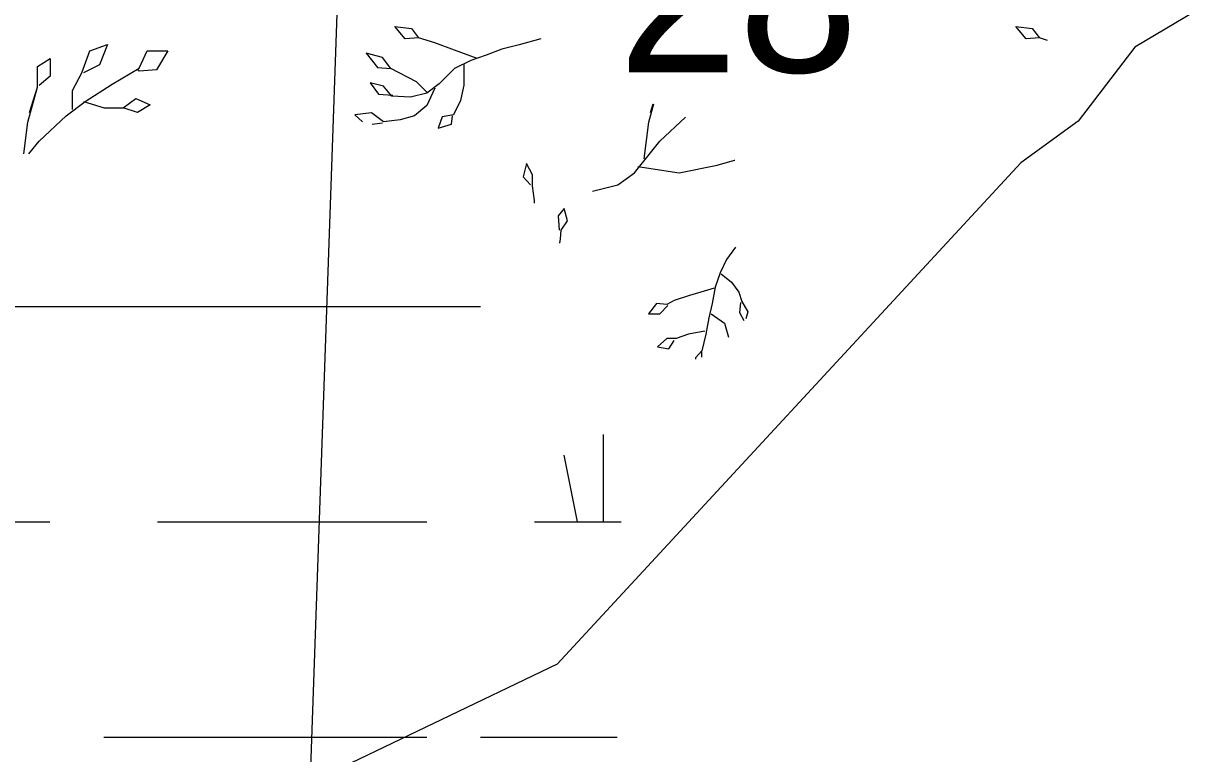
# Model space of a CAD drawing. Extents: x 380424 to 701066, y 1117407 to 1412949.
# Drawn here: x 488778 to 492076, y 1210569 to 1212603 of the extents above; entities that cross this region are included whole.
import ezdxf

# ---------------------------------------------------------------- set-up
doc = ezdxf.new("R2010")
doc.units = 0
for name, color, linetype in [('Mangroves', 7, 'Continuous'), ('Narrow Canals', 7, 'Continuous'), ('Section Numbers', 7, 'Continuous'), ('Swamps', 7, 'Continuous')]:
    doc.layers.add(name, color=color, linetype=linetype)

msp = doc.modelspace()

# ---------------------------------------------------------------- linework, layer by layer
at = {"layer": 'Mangroves'}
for p, q in [((488794.1, 1212355.4), (488816.2, 1212426.2)), ((490519.7, 1212328.9), (490533.7, 1212380.2)), ((490524.1, 1212355.4), (490531.8, 1212380.2))]:
    msp.add_line(p, q, dxfattribs=at)
for points in [[(490041.1, 1212506.7), (489978.2, 1212529.6), (489923.8, 1212549.6), (489878, 1212563.9), (489840.9, 1212561), (489812.3, 1212595.3), (489858, 1212589.6), (489878, 1212563.9)], [(491570.9, 1212561), (491542.3, 1212595.4)], [(491542.3, 1212595.4), (491588, 1212589.6)], [(490218.4, 1212561), (490158.4, 1212543.9), (490109.7, 1212532.4), (490066.8, 1212515.3), (490023.9, 1212501), (489978.2, 1212478.1), (489935.3, 1212435.2), (489900.9, 1212409.4), (489855.2, 1212398), (489803.7, 1212400.8), (489780.8, 1212429.4), (489743.6, 1212438), (489766.5, 1212406.6), (489806.5, 1212403.7)], [(491608, 1212563.9), (491570.9, 1212561)], [(491588, 1212589.6), (491608, 1212563.9)], [(491630.7, 1212556.8), (491608, 1212563.9)], [(488913.6, 1212364.3), (488913.6, 1212417.4), (488940.2, 1212466.1), (488962.3, 1212528), (489011, 1212545.7), (488988.9, 1212488.2), (488944.6, 1212466.1)], [(489099.5, 1212479.3), (489121.7, 1212528)], [(489121.7, 1212528), (489179.2, 1212528)], [(489179.2, 1212528), (489148.2, 1212474.9)], [(488816.2, 1212483.8), (488851.6, 1212505.9)], [(488851.6, 1212505.9), (488851.6, 1212457.2)], [(489900.9, 1212412.3), (489872.3, 1212440.9), (489800.8, 1212478.1), (489777.9, 1212509.5), (489732.2, 1212521), (489763.6, 1212480.9), (489800.8, 1212478.1)], [(488816.2, 1212426.2), (488816.2, 1212483.8)], [(489024.3, 1212435.1), (489099.5, 1212479.3)], [(489099.5, 1212470.5), (489095.2, 1212474.4)], [(489148.2, 1212474.9), (489099.5, 1212470.5)], [(490003.9, 1212489.5), (490003.9, 1212432.3), (489995.3, 1212389.4), (489975.3, 1212349.4), (489943.8, 1212343.6), (489932.4, 1212312.2), (489969.6, 1212323.6), (489972.4, 1212346.5)], [(488789.7, 1212328.8), (488816.2, 1212426.2)], [(488851.6, 1212457.2), (488820.7, 1212430.7)], [(488949, 1212386.4), (489024.3, 1212435.1)], [(488944.6, 1212386.4), (489002.1, 1212368.7), (489055.3, 1212368.7), (489090.7, 1212395.2), (489130.5, 1212377.5), (489095.1, 1212355.4), (489055.3, 1212368.7)], [(489923.8, 1212423.7), (489900.9, 1212375.1)], [(488895.9, 1212346.5), (488949, 1212386.4)], [(489900.9, 1212375.1), (489866.6, 1212346.5)], [(488778.1, 1212240.1), (488789.7, 1212328.8)], [(488820.7, 1212275.7), (488895.9, 1212346.5)], [(489746.5, 1212355.1), (489700.7, 1212349.4)], [(489700.7, 1212349.4), (489722, 1212330)], [(489780.8, 1212329.3), (489746.5, 1212355.1)], [(489826.6, 1212335.1), (489780.8, 1212329.3)], [(489866.6, 1212346.5), (489826.6, 1212335.1)], [(490506.4, 1212227), (490519.7, 1212328.9)], [(490550.7, 1212275.7), (490622, 1212342.9)], [(489749, 1212322.9), (489777.9, 1212326.5)], [(488792.3, 1212240.3), (488820.7, 1212275.7)], [(490479.8, 1212187.2), (490550.7, 1212275.7)], [(490178.4, 1212213.8), (490169.8, 1212176.6)], [(490195.6, 1212182.3), (490178.4, 1212213.8)], [(490488.7, 1212204.9), (490603.8, 1212187.2)], [(490603.8, 1212187.2), (490710, 1212209.3)], [(490710, 1212209.3), (490758.7, 1212222.6)], [(490758.7, 1212222.6), (490759, 1212222.8)], [(490169.8, 1212176.6), (490189.8, 1212153.7)], [(490195.6, 1212150.9), (490195.6, 1212182.3)], [(490433.4, 1212154), (490479.8, 1212187.2)], [(490201.3, 1212110.8), (490195.6, 1212150.9)], [(490362.5, 1212136.3), (490433.4, 1212154)], [(490200.8, 1212102.8), (490201.3, 1212110.8)], [(490284.2, 1212087.9), (490267.1, 1212067.9)], [(490267.1, 1212067.9), (490269.9, 1212027.9)], [(490292.8, 1212053.6), (490284.2, 1212087.9)], [(490275.6, 1212027.9), (490292.8, 1212053.6)], [(490271.6, 1211991.3), (490273.8, 1212003.7)], [(490273.8, 1212003.7), (490275.6, 1212027.9)], [(490761.5, 1211980.4), (490735.8, 1211946.1)], [(490735.8, 1211946.1), (490718.6, 1211908.9)], [(490718.6, 1211908.9), (490704.3, 1211868.8)], [(490721.5, 1211906), (490750.1, 1211883.1)], [(490701.5, 1211866), (490664.3, 1211854.5), (490632.8, 1211845.9), (490589.9, 1211831.6), (490569.9, 1211820.2), (490541.3, 1211823.1), (490518.4, 1211794.5), (490549.9, 1211794.5), (490572.7, 1211817.3)], [(490704.3, 1211868.8), (490695.7, 1211823.1)], [(490750.1, 1211883.1), (490770.1, 1211854.5)], [(490770.1, 1211854.5), (490778.7, 1211828.8)], [(490695.7, 1211823.1), (490686.9, 1211783.3)], [(490773, 1211797.3), (490775.8, 1211825.9)], [(490778.7, 1211828.8), (490795.9, 1211800.2)], [(490795.9, 1211800.2), (490789.8, 1211780.1)], [(490686.9, 1211783.3), (490678.6, 1211737.3)], [(490692.9, 1211794.5), (490730.1, 1211768.7)], [(490730.1, 1211768.7), (490741.6, 1211729.6)], [(490785.2, 1211775.3), (490773, 1211797.3)], [(490675.7, 1211745.8), (490630, 1211737.3), (490595.6, 1211725.8), (490569.9, 1211725.8), (490544.1, 1211702.9), (490575.6, 1211697.2), (490589.9, 1211720.1)], [(490678.6, 1211737.3), (490667.1, 1211691.5)], [(490650, 1211671.5), (490649.7, 1211667.8)], [(490667.1, 1211691.5), (490650, 1211671.5)], [(490667.1, 1211673.6), (490667.1, 1211691.5)]]:
    msp.add_lwpolyline(points, dxfattribs=at)
at = {"layer": 'Narrow Canals'}
for points in [[(494587, 1215132.5), (494426.5, 1214794.8), (494225.5, 1214625.8), (494078.5, 1214451.8), (493893.5, 1214293.8), (493703.5, 1214135.8), (493571.5, 1214050.8), (493397.5, 1213934.8), (493197.5, 1213792.8), (492996.5, 1213592.8), (492859.5, 1213370.8), (492801.5, 1213207.8), (492754.5, 1213059.8), (492669.5, 1212922.8), (492564.5, 1212853.8), (492421.5, 1212774.8), (492226.5, 1212711.8), (492042.5, 1212637.8), (491873.5, 1212537.8), (491715.5, 1212331.8), (491556.5, 1212215.8), (490264.5, 1210817.8), (489575.4, 1210486.7)], [(489664.9, 1213057.4), (489488.9, 1208000.2)]]:
    msp.add_lwpolyline(points, dxfattribs=at)
at = {"layer": 'Swamps'}
for p, q in [((488251, 1211814.7), (489601, 1211814.7)), ((489601, 1211814.7), (490051, 1211814.7)), ((490283.2, 1211400.8), (490320.4, 1211214.7)), ((488101, 1211214.7), (488851, 1211214.7)), ((489151, 1211214.7), (489601, 1211214.7)), ((489601, 1211214.7), (489901, 1211214.7)), ((489001, 1210614.7), (489601, 1210614.7)), ((489601, 1210614.7), (489901, 1210614.7))]:
    msp.add_line(p, q, dxfattribs=at)
for points in [[(490392, 1211458.1), (490392, 1211214.7)], [(490201, 1211214.7), (490442.1, 1211214.7)], [(490051, 1210614.7), (490431, 1210614.7)]]:
    msp.add_lwpolyline(points, dxfattribs=at)

# ---------------------------------------------------------------- texts
at = {"layer": 'Section Numbers'}
msp.add_text('28', height=450, rotation=0.0004, dxfattribs=at).set_placement((490434.1, 1212468.1))

doc.saveas('drawing.dxf')
